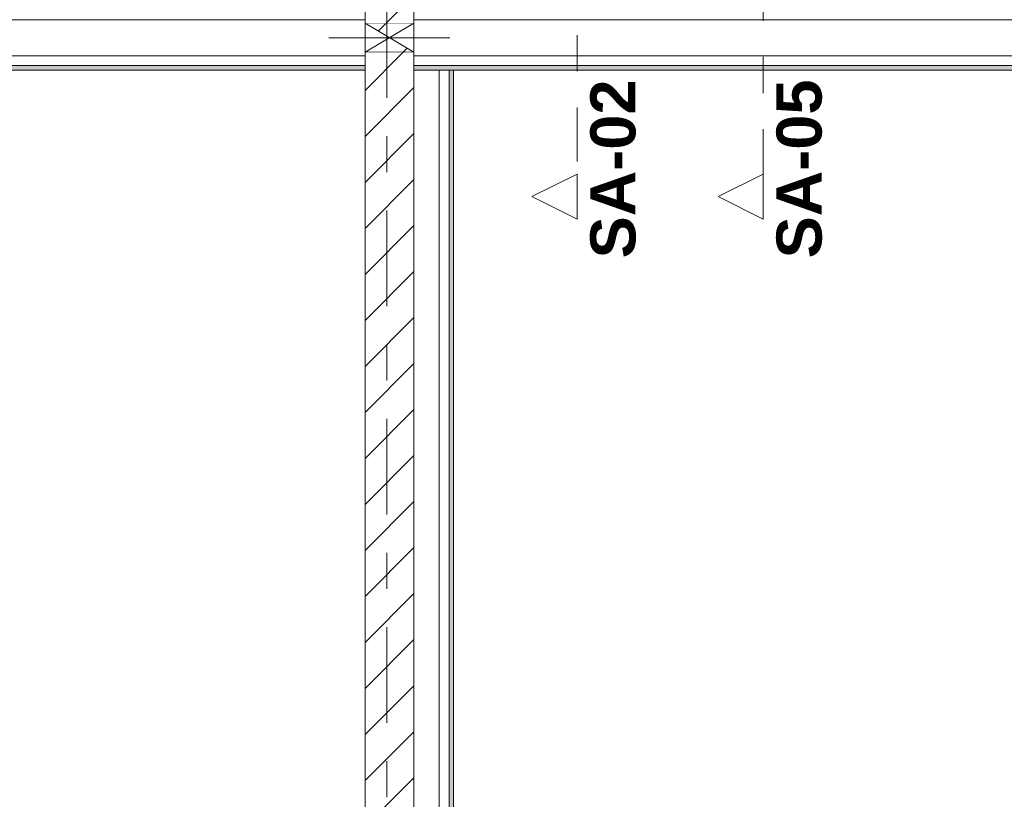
# Model space of a CAD drawing. Header units: metres. Extents: x -3.6 to 84.5, y -11 to 16.8.
# Tile 351 of 389: x 57.1 to 59.8, y 3 to 5.2. Entities that reach past the tile are written whole.
import ezdxf

# ---------------------------------------------------------------- set-up
doc = ezdxf.new("R2010")
doc.units = ezdxf.units.M
doc.header["$MEASUREMENT"] = 0
for name, pattern in [('Schnittlinie', [0.3, 0.15, -0.075, 0, -0.075]), ('Strichlinie doppelt', [0.546806, 0.264583, -0.105833, 0.070556, -0.105833]), ('Wipeout_Contour', [1, 0, -1])]:
    doc.linetypes.add(name, pattern=pattern)
for name, color, linetype in [('203 - Marker.Schnitt - Ausbaudetail SA', 7, 'Continuous'), ('451 - Universal.Achsen Raster', 7, 'Continuous'), ('605 - Struktur.Wand Innen', 7, 'Continuous'), ('Abbruch_605 - Struktur.Wand Innen', 7, 'Continuous'), ('Neubau_605 - Struktur.Wand Innen', 7, 'Continuous'), ('Neubau_653 - Abdeckung.TB Verkofferung', 7, 'Continuous')]:
    doc.layers.add(name, color=color, linetype=linetype)
doc.styles.add('ERSTELLTER_STIL_1', font='txt')
doc.linetypes.add('Abbruch 1', pattern='A,0,[1,2022.0244.A_L5A-PL04.04_iB_Deckenspiegel 2.OG1.Shx,S=0.001984,R=0,X=0,Y=0],-0.25,0', length=0.25)
pattern_1 = [(45, (0, 0), (-0.01767767, 0.01767767), [0, -0.025])]
pattern_2 = [(45, (0, 0), (-0.06363961, 0.06363961), [])]

msp = doc.modelspace()

# ---------------------------------------------------------------- hatches: boundary and pattern name
at = {"layer": 'Abbruch_605 - Struktur.Wand Innen', "linetype": 'Continuous', "lineweight": 0, "true_color": 0x000000}
h = msp.add_hatch(dxfattribs=at)
h.set_pattern_fill('MW_Ziegel_0001', color=18, style=0, pattern_type=2)
h.set_pattern_definition(pattern_2)
h.paths.add_polyline_path([(58.07, 5.18), (58.1375, 5.14), (58.205, 5.18)])
h = msp.add_hatch(dxfattribs=at)
h.set_pattern_fill('MW_Ziegel_0001', color=18, style=0, pattern_type=2)
h.set_pattern_definition(pattern_2)
h.paths.add_polyline_path([(58.07, 5.1), (58.205, 5.1), (58.1375, 5.14)])
at = {"layer": 'Neubau_653 - Abdeckung.TB Verkofferung', "linetype": 'Continuous', "lineweight": 0, "true_color": 0x000000}
h = msp.add_hatch(dxfattribs=at)
h.set_pattern_fill('Gips_0001', color=18, style=0, pattern_type=2)
h.set_pattern_definition(pattern_1)
h.paths.add_polyline_path([(54.62, 5.0505), (58.07, 5.0505), (58.07, 5.063), (54.62, 5.063)])
h = msp.add_hatch(dxfattribs=at)
h.set_pattern_fill('Gips_0001', color=18, style=0, pattern_type=2)
h.set_pattern_definition(pattern_1)
h.paths.add_polyline_path([(58.205, 5.0505), (62.025, 5.0505), (62.025, 5.063), (58.205, 5.063)])
h = msp.add_hatch(dxfattribs=at)
h.set_pattern_fill('Gips_0001', color=18, style=0, pattern_type=2)
h.set_pattern_definition(pattern_1)
h.paths.add_polyline_path([(58.315, 1.01), (58.315, 5.0505), (58.3025, 5.0505), (58.3025, 1.01)])

# ---------------------------------------------------------------- linework, layer by layer
at = {"layer": '203 - Marker.Schnitt - Ausbaudetail SA', "color": 7, "linetype": 'Schnittlinie', "lineweight": 13}
for p, q in [((59.1723, 8.937), (59.1723, 4.763)), ((58.657, 6.2975), (58.657, 4.763))]:
    msp.add_line(p, q, dxfattribs=at)
at = {"layer": 'Abbruch_605 - Struktur.Wand Innen', "color": 7, "linetype": 'Abbruch 1', "lineweight": 18}
for p, q in [((58.205, 5.18), (58.07, 5.18)), ((58.07, 5.1), (58.205, 5.1))]:
    msp.add_line(p, q, dxfattribs=at)
at = {"layer": 'Abbruch_605 - Struktur.Wand Innen', "color": 160, "linetype": 'Abbruch 1', "lineweight": 5, "true_color": 0x3232ff}
msp.add_line((57.97, 5.14), (58.305, 5.14), dxfattribs=at)
msp.add_line((57.97, 5.14), (58.305, 5.14), dxfattribs=at)
at = {"layer": 'Abbruch_605 - Struktur.Wand Innen', "color": 7, "linetype": 'Abbruch 1', "lineweight": 18, "flags": 128}
for points in [[(58.07, 5.18), (58.07, 5.1)], [(58.205, 5.1), (58.205, 5.18)]]:
    msp.add_lwpolyline(points, dxfattribs=at)
at = {"layer": 'Neubau_605 - Struktur.Wand Innen', "color": 1, "linetype": 'Continuous', "lineweight": 9}
for p, q in [((58.07, 5.1), (58.205, 5.18)), ((58.07, 5.18), (58.205, 5.1))]:
    msp.add_line(p, q, dxfattribs=at)
at = {"layer": 'Neubau_653 - Abdeckung.TB Verkofferung', "color": 1, "linetype": 'Continuous', "lineweight": 5}
for p, q in [((58.07, 5.19), (54.62, 5.19)), ((62.025, 5.19), (58.205, 5.19)), ((58.07, 5.09), (54.62, 5.09)), ((62.025, 5.09), (58.205, 5.09)), ((58.07, 5.063), (54.62, 5.063)), ((58.07, 5.0505), (54.62, 5.0505)), ((62.025, 5.063), (58.205, 5.063)), ((62.025, 5.0505), (58.205, 5.0505)), ((58.2755, 5.0505), (58.2755, 1.01)), ((58.3025, 5.0505), (58.3025, 1.01)), ((58.315, 5.0505), (58.315, 1.01))]:
    msp.add_line(p, q, dxfattribs=at)
at = {"layer": 'Neubau_653 - Abdeckung.TB Verkofferung', "color": 1, "linetype": 'Continuous', "lineweight": 9}
for p, q in [((54.62, 5.0505), (62.025, 5.0505)), ((58.315, 1.01), (58.315, 5.0505))]:
    msp.add_line(p, q, dxfattribs=at)
at = {"layer": 'Neubau_653 - Abdeckung.TB Verkofferung', "color": 1, "linetype": 'Continuous', "lineweight": 5, "flags": 128}
for points in [[(58.07, 5.19), (58.07, 5.09), (58.07, 5.063), (58.07, 5.0505)], [(58.205, 5.19), (58.205, 5.09), (58.205, 5.063), (58.205, 5.0505)], [(58.315, 5.0505), (58.3025, 5.0505), (58.2755, 5.0505)]]:
    msp.add_lwpolyline(points, dxfattribs=at)

# ---------------------------------------------------------------- texts
at = {"layer": '203 - Marker.Schnitt - Ausbaudetail SA', "color": 7, "lineweight": 13, "char_height": 0.125, "attachment_point": 9, "rotation": 90, "style": 'ERSTELLTER_STIL_1'}
for s, insert in [('\\A1;{\\pqr;\\pt0;\\fArial|b1|i0|c0|p38;SA-02}', (58.8203, 5.0246)), ('\\A1;{\\pqr;\\pt0;\\fArial|b1|i0|c0|p38;SA-05}', (59.3356, 5.0246))]:
    msp.add_mtext(s, dxfattribs=dict(at, insert=insert))

# ---------------------------------------------------------------- next in the draw order: wipeouts: each hides what was drawn before it
at = {"color": 254, "linetype": 'Wipeout_Contour', "lineweight": 0, "ltscale": 175.915832}
msp.add_wipeout([(58.657, 4.638), (58.657, 4.763), (58.532, 4.7005)], dxfattribs=at).dxf.layer = '203 - Marker.Schnitt - Ausbaudetail SA'
at = {"color": 254, "linetype": 'Wipeout_Contour', "lineweight": 0, "ltscale": 177.456798}
msp.add_wipeout([(59.1723, 4.638), (59.1723, 4.763), (59.0473, 4.7005)], dxfattribs=at).dxf.layer = '203 - Marker.Schnitt - Ausbaudetail SA'
at = {"color": 254, "linetype": 'Wipeout_Contour', "lineweight": 0, "ltscale": 233.591543}
msp.add_wipeout([(58.205, 5.805), (58.07, 5.925), (58.07, 5.18), (58.205, 5.18)], dxfattribs=at).dxf.layer = '605 - Struktur.Wand Innen'
at = {"color": 254, "linetype": 'Wipeout_Contour', "lineweight": 0, "ltscale": 233.009675}
msp.add_wipeout([(58.205, 5.1), (58.07, 5.1), (58.07, 0.7), (58.205, 0.7)], dxfattribs=at).dxf.layer = '605 - Struktur.Wand Innen'

# ---------------------------------------------------------------- next in the draw order: hatches: boundary and pattern name
at = {"layer": '605 - Struktur.Wand Innen', "linetype": 'Continuous', "lineweight": 0, "true_color": 0x000000}
h = msp.add_hatch(dxfattribs=at)
h.set_pattern_fill('MW_Ziegel_0001', color=18, style=0, pattern_type=2)
h.set_pattern_definition(pattern_2)
h.paths.add_polyline_path([(58.205, 5.805), (58.07, 5.925), (58.07, 5.18), (58.205, 5.18)])
h = msp.add_hatch(dxfattribs=at)
h.set_pattern_fill('MW_Ziegel_0001', color=18, style=0, pattern_type=2)
h.set_pattern_definition(pattern_2)
h.paths.add_polyline_path([(58.205, 5.1), (58.07, 5.1), (58.07, 0.7), (58.205, 0.7)])

# ---------------------------------------------------------------- next in the draw order: linework, layer by layer
at = {"layer": '203 - Marker.Schnitt - Ausbaudetail SA', "color": 7, "linetype": 'Continuous', "lineweight": 13, "flags": 128}
for points in [[(58.657, 4.638), (58.657, 4.763), (58.532, 4.7005)], [(59.1723, 4.638), (59.1723, 4.763), (59.0473, 4.7005)]]:
    msp.add_lwpolyline(points, close=True, dxfattribs=at)
at = {"layer": '451 - Universal.Achsen Raster', "color": 160, "linetype": 'Strichlinie doppelt', "lineweight": 9, "true_color": 0x3232ff}
msp.add_line((58.13, -10.585), (58.13, 16.355), dxfattribs=at)
at = {"layer": '605 - Struktur.Wand Innen', "color": 7, "linetype": 'Continuous', "lineweight": 18, "flags": 128}
for points in [[(58.07, 5.925), (58.07, 5.18)], [(58.205, 5.18), (58.205, 5.805)], [(58.07, 5.1), (58.07, 0.7)], [(58.205, 0.7), (58.205, 5.1)]]:
    msp.add_lwpolyline(points, dxfattribs=at)
at = {"layer": 'Neubau_653 - Abdeckung.TB Verkofferung', "color": 1, "linetype": 'Continuous', "lineweight": 9}
for p in [(58.205, 1.01), (58.315, 5.0505)]:
    msp.add_line(p, (58.205, 5.0505), dxfattribs=at)

doc.saveas('drawing.dxf')
